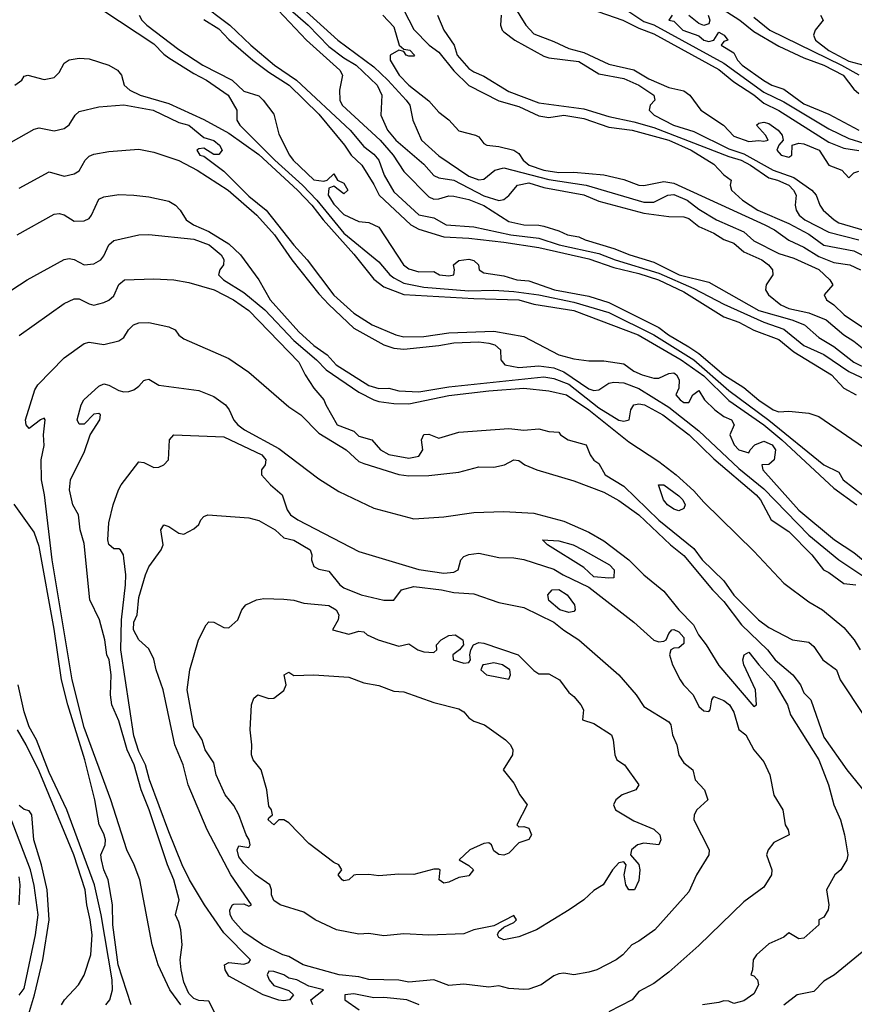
# Model space of a CAD drawing. Header units: metres. Extents: x -46681 to -43747, y -240911 to -237677.
# Tile 549 of 656: x -46317 to -46234, y -238693 to -238594. Entities that reach past the tile are written whole.
import ezdxf

# ---------------------------------------------------------------- set-up
doc = ezdxf.new("R2010")
doc.units = ezdxf.units.M
doc.layers.add('CONTOUR_INDEX', color=1, linetype='Continuous')
doc.layers.add('CONTOUR_INTER', color=3, linetype='Continuous')

msp = doc.modelspace()

# ---------------------------------------------------------------- linework, layer by layer
at = {"layer": 'CONTOUR_INDEX'}
for points, elevation in [([(-46291.186, -238593.52), (-46288.345, -238596.52), (-46285.003, -238599.52), (-46284.739, -238600.02), (-46285.053, -238601.52), (-46284.996, -238602.52), (-46284.776, -238603.02), (-46280.972, -238606.52), (-46279.683, -238608.02), (-46278.595, -238609.666), (-46276.095, -238612.201), (-46275.595, -238612.448), (-46275.095, -238612.418), (-46274.095, -238612.105), (-46273.595, -238612.13), (-46272.095, -238612.471), (-46270.595, -238613.061), (-46268.095, -238614.664), (-46266.595, -238615.007), (-46265.095, -238615.028), (-46264.595, -238615.147), (-46263.095, -238615.596), (-46262.227, -238616.02), (-46261.095, -238616.216), (-46260.462, -238616.52), (-46257.595, -238617.373), (-46255.992, -238618.02), (-46253.595, -238618.752), (-46251.062, -238620.02), (-46248.095, -238620.741), (-46243.095, -238623.578), (-46239.781, -238624.52), (-46238.524, -238625.02), (-46237.095, -238626.281), (-46235.595, -238627.164), (-46233.595, -238628.729), (-46232.095, -238629.48)], 100), ([(-46275.227, -238594.02), (-46274.614, -238595.52), (-46273.562, -238597.02), (-46273.279, -238598.02), (-46272.095, -238599.36), (-46271.595, -238599.709), (-46270.595, -238600.132), (-46268.095, -238601.674), (-46265.095, -238602.799), (-46260.595, -238603.404), (-46258.095, -238604.177), (-46255.595, -238604.691), (-46253.595, -238605.263), (-46246.095, -238608.164), (-46244.872, -238608.52), (-46243.933, -238609.02), (-46242.095, -238610.301), (-46241.231, -238610.52), (-46240.095, -238611.027), (-46239.632, -238611.52), (-46239.37, -238612.02), (-46239.479, -238613.02), (-46239.373, -238613.52), (-46239.075, -238614.02), (-46238.485, -238614.52), (-46236.095, -238615.747), (-46233.095, -238616.504)], 95), ([(-46251.777, -238594.02), (-46252.089, -238594.52), (-46251.595, -238594.632), (-46250.696, -238595.52), (-46249.095, -238596.094), (-46248.595, -238596.548), (-46248.095, -238596.662), (-46247.595, -238596.542), (-46247.095, -238595.75), (-46246.549, -238596.02), (-46246.205, -238596.52), (-46246.595, -238596.661), (-46246.88, -238597.02), (-46245.595, -238597.807), (-46245.229, -238598.52), (-46244.767, -238599.02), (-46242.595, -238600.564), (-46241.789, -238601.02), (-46240.595, -238601.418), (-46238.595, -238602.886), (-46236.095, -238603.949), (-46233.095, -238605.549)], 90), ([(-46248.162, -238594.02), (-46248.011, -238594.52), (-46248.095, -238594.909), (-46248.595, -238595.054), (-46249.095, -238594.878), (-46250.095, -238594.068)], 90), ([(-46317.509, -238601.02), (-46316.801, -238600.52), (-46316.595, -238600.142), (-46316.22, -238600.02), (-46314.595, -238600.47), (-46313.595, -238600.282), (-46313.095, -238599.779), (-46312.595, -238598.85), (-46312.095, -238598.485), (-46311.095, -238598.334), (-46310.095, -238598.405), (-46308.111, -238599.02), (-46307.232, -238599.52), (-46306.856, -238600.02), (-46306.572, -238601.02), (-46306.014, -238601.52), (-46304.977, -238602.02), (-46302.095, -238602.874), (-46298.595, -238604.476), (-46296.095, -238605.848), (-46293.095, -238607.965), (-46289.235, -238611.52), (-46287.796, -238613.02), (-46286.689, -238614.52), (-46283.595, -238617.932), (-46281.595, -238620.446), (-46280.595, -238621.191), (-46278.595, -238621.96), (-46271.595, -238622.384), (-46267.095, -238622.499), (-46265.595, -238622.932), (-46261.595, -238623.578), (-46255.177, -238626.02), (-46250.874, -238628.52), (-46248.595, -238630.119), (-46246.095, -238632.576), (-46242.595, -238635.008), (-46240.808, -238636.52), (-46235.595, -238641.346), (-46233.306, -238643.02)], 105), ([(-46317.095, -238626.082), (-46312.595, -238622.864), (-46311.595, -238622.414), (-46311.095, -238622.403), (-46310.095, -238622.907), (-46309.595, -238623.027), (-46308.595, -238622.783), (-46308.095, -238622.554), (-46307.595, -238622.101), (-46307.095, -238620.969), (-46306.542, -238620.52), (-46303.595, -238620.417), (-46301.595, -238620.516), (-46300.095, -238620.784), (-46297.571, -238621.52), (-46295.626, -238622.52), (-46294.095, -238623.561), (-46289.095, -238628.749), (-46288.461, -238630.02), (-46287.595, -238631.336), (-46286.595, -238632.51), (-46286.423, -238633.02), (-46285.26, -238635.02), (-46283.595, -238635.625), (-46283.095, -238636.155), (-46281.808, -238636.52), (-46280.949, -238637.52), (-46280.095, -238637.972), (-46278.095, -238638.325), (-46277.095, -238638.143), (-46276.701, -238637.52), (-46276.829, -238636.52), (-46276.595, -238635.978), (-46276.095, -238635.947), (-46275.095, -238636.343), (-46273.095, -238635.739), (-46268.095, -238635.385), (-46266.595, -238635.548), (-46265.095, -238635.401), (-46264.095, -238635.666), (-46263.095, -238635.734), (-46262.933, -238636.02), (-46262.165, -238636.52), (-46260.368, -238637.02), (-46259.976, -238638.02), (-46259.595, -238638.527), (-46259.095, -238638.872), (-46258.467, -238640.02), (-46256.595, -238641.155), (-46253.095, -238644.549), (-46249.595, -238647.384), (-46248.75, -238648.52), (-46246.595, -238650.602), (-46245.595, -238652.031), (-46243.142, -238654.52), (-46242.095, -238655.29), (-46239.714, -238656.52), (-46238.095, -238656.743), (-46237.595, -238657.178), (-46236.683, -238658.52), (-46235.338, -238659.52), (-46234.952, -238660.52), (-46232.595, -238664.083)], 110), ([(-46253.149, -238641.02), (-46252.595, -238641.009), (-46251.095, -238642.106), (-46250.696, -238642.52), (-46250.476, -238643.02), (-46250.595, -238643.364), (-46251.095, -238643.609), (-46251.595, -238643.455), (-46252.23, -238643.02), (-46252.639, -238642.52), (-46253.149, -238641.02)], 110), ([(-46305.874, -238693.02), (-46307.181, -238689.02), (-46307.705, -238685.02), (-46307.736, -238683.02), (-46308.172, -238680.52), (-46308.613, -238679.52), (-46308.861, -238678.52), (-46308.899, -238678.02), (-46308.478, -238677.02), (-46308.453, -238676.52), (-46308.595, -238675.921), (-46309.087, -238675.02), (-46309.514, -238672.52), (-46310.507, -238668.52), (-46312.228, -238663.02), (-46312.845, -238660.52), (-46313.595, -238655.456), (-46315.095, -238647.177), (-46315.595, -238645.737), (-46317.595, -238642.944)], 110), ([(-46293.339, -238652.52), (-46292.595, -238652.37), (-46290.595, -238652.427), (-46289.595, -238652.553), (-46288.595, -238652.857), (-46286.095, -238653.083), (-46285.362, -238653.52), (-46285.122, -238654.02), (-46285.159, -238654.52), (-46285.744, -238655.52), (-46284.095, -238655.956), (-46283.095, -238655.634), (-46282.595, -238655.701), (-46282.257, -238656.02), (-46281.166, -238656.52), (-46279.095, -238657.133), (-46278.095, -238656.925), (-46277.205, -238657.52), (-46276.595, -238657.709), (-46275.595, -238657.777), (-46275.32, -238657.52), (-46275.329, -238657.02), (-46274.861, -238656.52), (-46274.095, -238656.078), (-46273.478, -238656.02), (-46272.696, -238656.52), (-46272.645, -238657.02), (-46273.03, -238657.52), (-46273.711, -238658.02), (-46273.665, -238658.52), (-46272.595, -238658.848), (-46272.095, -238658.788), (-46271.927, -238658.52), (-46272.004, -238658.02), (-46271.9, -238657.52), (-46271.643, -238657.02), (-46271.095, -238656.789), (-46270.595, -238656.86), (-46267.157, -238658.02), (-46265.595, -238659.575), (-46265.095, -238659.92), (-46264.095, -238659.919), (-46263.04, -238660.52), (-46262.095, -238661.78), (-46261.595, -238662.166), (-46260.906, -238663.02), (-46260.622, -238663.52), (-46260.747, -238664.52), (-46259.595, -238664.871), (-46257.847, -238666.02), (-46257.651, -238666.52), (-46257.506, -238668.02), (-46257.284, -238668.52), (-46256.545, -238669.02), (-46255.097, -238671.02), (-46255.397, -238671.52), (-46256.767, -238672.02), (-46257.408, -238672.52), (-46257.637, -238673.02), (-46257.425, -238673.52), (-46255.595, -238674.603), (-46253.595, -238675.44), (-46252.996, -238676.02), (-46252.897, -238676.52), (-46253.095, -238677.007), (-46254.595, -238676.852), (-46255.242, -238677.02), (-46255.828, -238677.52), (-46255.923, -238678.02), (-46255.095, -238678.995), (-46254.989, -238679.52), (-46255.095, -238680.579), (-46255.535, -238681.52), (-46256.095, -238681.513), (-46256.384, -238681.02), (-46256.557, -238680.02), (-46256.363, -238679.02), (-46256.595, -238678.698), (-46257.095, -238678.806), (-46257.74, -238679.52), (-46258.659, -238681.02), (-46259.595, -238681.567), (-46260.595, -238682.516), (-46262.075, -238683.52), (-46265.338, -238685.52), (-46267.095, -238686.209), (-46268.595, -238686.525), (-46269.095, -238686.271), (-46269.23, -238686.02), (-46269.095, -238685.667), (-46268.595, -238685.264), (-46267.595, -238684.79), (-46267.347, -238684.52), (-46267.595, -238684.095), (-46269.595, -238685.103), (-46271.595, -238685.531), (-46272.595, -238685.918), (-46276.095, -238686.049), (-46278.595, -238685.921), (-46280.595, -238686.12), (-46282.095, -238685.873), (-46283.095, -238685.959), (-46285.326, -238685.52), (-46287.477, -238684.52), (-46288.595, -238683.733), (-46290.971, -238683.02), (-46291.595, -238682.576), (-46291.829, -238682.02), (-46291.833, -238681.52), (-46292.007, -238681.02), (-46293.435, -238680.02), (-46294.595, -238678.882), (-46295.095, -238678.206), (-46295.287, -238677.52), (-46295.095, -238677.105), (-46294.095, -238677.287), (-46293.981, -238677.02), (-46294.075, -238676.52), (-46294.389, -238676.02), (-46295.124, -238674.02), (-46295.595, -238673.094), (-46296.476, -238672.02), (-46297.379, -238670.02), (-46297.595, -238668.826), (-46298.486, -238667.52), (-46298.789, -238666.52), (-46299.595, -238665.183), (-46300.28, -238661.52), (-46300.014, -238659.52), (-46299.132, -238656.52), (-46298.375, -238655.02), (-46298.095, -238654.701), (-46297.595, -238654.74), (-46296.595, -238655.261), (-46296.095, -238655.314), (-46295.205, -238654.52), (-46294.806, -238653.52), (-46294.415, -238653.02), (-46293.339, -238652.52)], 115), ([(-46270.595, -238659.001), (-46270.701, -238659.02), (-46270.897, -238659.52), (-46270.331, -238660.02), (-46268.095, -238660.439), (-46267.921, -238660.02), (-46268.015, -238659.52), (-46268.74, -238659.02), (-46269.595, -238658.81), (-46270.595, -238659.001)], 115), ([(-46317.067, -238683.02), (-46316.983, -238681.02), (-46317.095, -238680.21)], 105)]:
    msp.add_lwpolyline(points, dxfattribs=dict(at, elevation=elevation))
at = {"layer": 'CONTOUR_INTER'}
for points, elevation in [([(-46270.595, -238588.222), (-46266.416, -238595.02), (-46265.595, -238595.905), (-46263.595, -238596.655), (-46262.095, -238597.383), (-46260.595, -238597.754), (-46258.095, -238598.922), (-46255.595, -238599.493), (-46254.095, -238600.391), (-46252.095, -238601.265), (-46250.595, -238601.603), (-46249.99, -238602.02), (-46248.908, -238603.52), (-46246.643, -238605.02), (-46245.595, -238606.139), (-46244.095, -238606.659), (-46243.095, -238606.566), (-46242.595, -238606.643), (-46242.156, -238606.52), (-46242.437, -238606.02), (-46243.344, -238605.02), (-46243.095, -238604.83), (-46242.595, -238604.73), (-46242.095, -238604.852), (-46241.167, -238605.52), (-46240.759, -238606.02), (-46240.657, -238606.52), (-46241.095, -238607.045), (-46241.289, -238607.52), (-46240.867, -238608.02), (-46240.095, -238608.233), (-46239.805, -238608.02), (-46239.769, -238607.02), (-46239.095, -238606.834), (-46238.595, -238606.905), (-46237.047, -238607.52), (-46236.104, -238609.02), (-46234.785, -238609.52), (-46234.095, -238610.297), (-46233.595, -238609.81), (-46233.095, -238609.651)], 93), ([(-46293.321, -238590.52), (-46288.181, -238595.02), (-46286.095, -238597.175), (-46284.595, -238598.317), (-46283.381, -238599.02), (-46281.258, -238601.02), (-46280.817, -238602.02), (-46280.914, -238604.02), (-46280.242, -238605.52), (-46279.418, -238606.52), (-46276.595, -238608.926), (-46275.595, -238610.061), (-46275.095, -238610.312), (-46273.595, -238610.546), (-46270.595, -238612.096), (-46269.095, -238612.559), (-46268.595, -238612.477), (-46268.095, -238612.06), (-46267.247, -238611.02), (-46266.095, -238610.818), (-46264.595, -238611.281), (-46260.595, -238612.001), (-46259.095, -238612.651), (-46254.595, -238613.831), (-46252.095, -238614.168), (-46250.595, -238614.195), (-46250.095, -238614.365), (-46249.095, -238615.173), (-46247.595, -238615.843), (-46246.595, -238616.464), (-46245.595, -238616.823), (-46244.595, -238617.707), (-46242.801, -238618.52), (-46242.115, -238619.02), (-46241.717, -238619.52), (-46241.7, -238620.02), (-46242.348, -238621.02), (-46242.438, -238621.52), (-46242.131, -238622.02), (-46240.901, -238623.02), (-46240.095, -238623.386), (-46238.095, -238623.804), (-46236.375, -238624.52), (-46234.595, -238626.02), (-46233.595, -238626.646), (-46231.595, -238628.252)], 99), ([(-46250.095, -238591.242), (-46244.985, -238594.52), (-46243.595, -238595.679), (-46241.095, -238597.14), (-46238.595, -238598.298), (-46236.584, -238599.02), (-46234.674, -238600.02), (-46233.595, -238601.442), (-46233.095, -238601.884)], 89), ([(-46290.095, -238592.059), (-46285.209, -238596.52), (-46281.595, -238599.212), (-46280.197, -238600.52), (-46278.367, -238602.52), (-46278.007, -238603.02), (-46277.703, -238604.52), (-46276.853, -238606.52), (-46275.095, -238608.109), (-46272.095, -238610.129), (-46271.095, -238610.499), (-46270.595, -238610.445), (-46269.512, -238609.52), (-46268.595, -238609.299), (-46264.095, -238610.469), (-46260.364, -238611.02), (-46254.595, -238612.746), (-46253.595, -238612.732), (-46252.188, -238612.02), (-46251.595, -238611.985), (-46250.253, -238612.52), (-46249.095, -238613.44), (-46247.337, -238614.52), (-46244.595, -238615.714), (-46243.595, -238616.595), (-46241.095, -238617.877), (-46239.595, -238618.331), (-46237.095, -238619.461), (-46235.988, -238620.52), (-46235.68, -238621.02), (-46236.547, -238622.02), (-46236.315, -238622.52), (-46235.595, -238623.009), (-46234.561, -238624.02), (-46229.595, -238627.347)], 98), ([(-46308.7, -238593.52), (-46303.595, -238596.904), (-46302.595, -238597.944), (-46302.095, -238598.292), (-46299.595, -238599.883), (-46298.35, -238600.52), (-46296.184, -238602.02), (-46295.303, -238603.52), (-46295.305, -238604.52), (-46295.008, -238605.02), (-46291.517, -238608.52), (-46288.734, -238611.02), (-46287.319, -238612.52), (-46284.595, -238615.839), (-46281.095, -238618.698), (-46279.995, -238620.02), (-46279.595, -238620.303), (-46278.595, -238620.836), (-46276.595, -238621.24), (-46272.095, -238621.608), (-46269.595, -238621.535), (-46267.595, -238621.682), (-46265.095, -238622.02), (-46261.595, -238622.741), (-46258.095, -238623.779), (-46253.599, -238626.02), (-46249.595, -238628.505), (-46246.095, -238631.574), (-46242.095, -238634.529), (-46236.595, -238639.016), (-46235.095, -238639.73), (-46234.658, -238640.52), (-46232.595, -238642.113)], 104), ([(-46299.095, -238592.715), (-46296.007, -238595.02), (-46293.915, -238597.02), (-46291.536, -238599.02), (-46289.346, -238600.52), (-46283.989, -238605.52), (-46282.595, -238607.162), (-46281.595, -238607.942), (-46281.114, -238608.52), (-46280.578, -238610.02), (-46279.595, -238611.706), (-46277.095, -238614.008), (-46275.595, -238614.315), (-46274.387, -238615.02), (-46271.595, -238615.187), (-46267.908, -238616.02), (-46265.095, -238616.342), (-46263.073, -238617.02), (-46259.095, -238617.877), (-46257.453, -238618.52), (-46253.095, -238619.853), (-46249.595, -238621.375), (-46246.595, -238622.941), (-46242.595, -238624.749), (-46240.595, -238625.444), (-46238.595, -238627.085), (-46236.595, -238627.958), (-46234.095, -238629.663), (-46232.337, -238630.52)], 101), ([(-46278.602, -238593.52), (-46277.595, -238595.477), (-46276.072, -238597.02), (-46275.095, -238597.747), (-46273.595, -238599.588), (-46272.095, -238601.083), (-46269.095, -238602.589), (-46267.095, -238603.164), (-46265.095, -238604.092), (-46264.095, -238604.254), (-46262.595, -238604.045), (-46260.595, -238604.371), (-46258.095, -238605.239), (-46255.759, -238605.52), (-46252.085, -238606.52), (-46249.878, -238607.52), (-46247.595, -238608.923), (-46246.595, -238610.011), (-46245.861, -238610.52), (-46245.979, -238611.02), (-46245.848, -238611.52), (-46244.729, -238612.52), (-46243.201, -238613.52), (-46240.095, -238614.885), (-46238.095, -238615.942), (-46236.595, -238617.041), (-46233.595, -238617.618), (-46229.794, -238619.52)], 96), ([(-46261.595, -238592.842), (-46256.711, -238594.52), (-46255.095, -238595.348), (-46253.595, -238595.898), (-46247.095, -238599.481), (-46245.595, -238600.708), (-46243.595, -238601.989), (-46242.595, -238602.822), (-46241.095, -238603.552), (-46236.095, -238606.721), (-46234.595, -238607.334), (-46233.095, -238607.562)], 92), ([(-46305.067, -238594.02), (-46304.794, -238594.52), (-46304.309, -238595.02), (-46301.095, -238597.482), (-46298.7, -238599.02), (-46295.763, -238600.52), (-46294.595, -238601.62), (-46293.095, -238602.118), (-46292.681, -238602.52), (-46291.595, -238603.919), (-46291.095, -238605.932), (-46290.029, -238608.02), (-46289.659, -238608.52), (-46287.595, -238610.49), (-46286.595, -238610.637), (-46286.273, -238610.52), (-46285.595, -238609.901), (-46285.256, -238610.52), (-46284.595, -238610.832), (-46284.213, -238611.52), (-46284.595, -238611.901), (-46285.595, -238611.142), (-46286.095, -238611.32), (-46286.162, -238612.02), (-46285.595, -238612.928), (-46284.595, -238613.963), (-46283.095, -238614.659), (-46282.095, -238614.786), (-46281.095, -238615.227), (-46278.64, -238619.02), (-46278.095, -238619.42), (-46277.095, -238619.701), (-46275.595, -238619.681), (-46275.037, -238620.02), (-46274.095, -238620.104), (-46273.613, -238620.02), (-46273.523, -238619.52), (-46273.624, -238619.02), (-46273.095, -238618.562), (-46272.095, -238618.451), (-46271.595, -238618.58), (-46271.152, -238619.02), (-46271.08, -238619.52), (-46270.595, -238619.82), (-46268.595, -238620.09), (-46267.303, -238620.52), (-46266.095, -238620.601), (-46263.52, -238621.52), (-46260.095, -238622.144), (-46258.095, -238622.758), (-46253.095, -238625.257), (-46252.139, -238626.02), (-46250.095, -238627.201), (-46249.095, -238627.861), (-46246.595, -238629.992), (-46244.595, -238631.268), (-46243.095, -238632.543), (-46241.65, -238633.52), (-46241.095, -238633.694), (-46240.095, -238633.628), (-46238.095, -238633.85), (-46237.095, -238634.159), (-46232.095, -238637.617)], 103), ([(-46298.595, -238594.455), (-46297.095, -238595.41), (-46296.095, -238596.453), (-46293.703, -238598.52), (-46292.095, -238599.736), (-46290.077, -238601.02), (-46287.095, -238603.949), (-46284.532, -238607.02), (-46283.864, -238608.02), (-46282.822, -238609.02), (-46281.595, -238610.953), (-46281.067, -238612.02), (-46277.909, -238615.02), (-46277.095, -238615.427), (-46274.595, -238616.217), (-46272.095, -238616.352), (-46268.595, -238616.737), (-46265.095, -238617.273), (-46260.095, -238618.389), (-46257.595, -238619.27), (-46255.095, -238619.881), (-46253.13, -238620.52), (-46250.595, -238621.691), (-46246.595, -238624.209), (-46245.095, -238624.741), (-46243.595, -238625.531), (-46241.095, -238626.481), (-46239.595, -238627.722), (-46235.826, -238630.02), (-46234.595, -238631.345), (-46233.364, -238632.02)], 102), ([(-46280.707, -238594.02), (-46279.595, -238595.185), (-46279.069, -238597.02), (-46278.595, -238597.44), (-46277.992, -238597.52), (-46277.528, -238598.02), (-46277.595, -238598.119), (-46278.095, -238598.133), (-46278.362, -238598.02), (-46278.595, -238597.659), (-46279.095, -238597.526), (-46279.962, -238598.02), (-46279.969, -238598.52), (-46279.059, -238600.02), (-46278.095, -238601.046), (-46276.095, -238602.608), (-46275.095, -238603.748), (-46274.095, -238604.49), (-46273.095, -238605.617), (-46271.425, -238606.02), (-46271.095, -238606.209), (-46270.595, -238606.857), (-46270.288, -238607.02), (-46269.095, -238607.153), (-46267.595, -238607.522), (-46267.095, -238607.883), (-46266.662, -238608.52), (-46266.077, -238609.02), (-46264.595, -238609.544), (-46263.095, -238609.771), (-46261.595, -238609.741), (-46258.595, -238610.012), (-46256.595, -238610.474), (-46255.095, -238611.029), (-46254.595, -238611.075), (-46252.595, -238610.684), (-46251.595, -238610.843), (-46242.492, -238615.02), (-46241.53, -238615.52), (-46240.095, -238616.53), (-46238.595, -238617.246), (-46237.095, -238618.171), (-46235.595, -238618.762), (-46233.999, -238619.02), (-46232.917, -238619.52)], 97), ([(-46268.864, -238594.02), (-46268.941, -238595.02), (-46268.777, -238595.52), (-46268.595, -238595.69), (-46267.515, -238596.52), (-46264.595, -238598.127), (-46264.095, -238598.313), (-46261.095, -238598.676), (-46259.095, -238599.888), (-46256.595, -238600.367), (-46255.114, -238601.02), (-46253.61, -238602.02), (-46253.507, -238602.52), (-46253.955, -238603.02), (-46254.069, -238603.52), (-46253.562, -238604.02), (-46251.617, -238605.02), (-46249.595, -238605.682), (-46246.095, -238607.393), (-46244.595, -238607.887), (-46241.665, -238609.52), (-46239.595, -238610.268), (-46237.808, -238611.52), (-46237.379, -238612.02), (-46237.003, -238613.02), (-46236.651, -238613.52), (-46235.553, -238614.52), (-46235.095, -238614.787), (-46230.095, -238616.264)], 94), ([(-46256.095, -238593.678), (-46254.595, -238594.672), (-46253.595, -238594.995), (-46246.595, -238598.845), (-46242.595, -238601.735), (-46240.595, -238602.702), (-46236.095, -238605.41), (-46234.095, -238606.373), (-46232.595, -238606.833)], 91), ([(-46243.595, -238594.223), (-46241.982, -238595.52), (-46234.82, -238599.02), (-46233.095, -238599.99)], 88), ([(-46236.927, -238594.02), (-46236.673, -238594.52), (-46237.468, -238595.52), (-46237.643, -238596.02), (-46237.443, -238596.52), (-46236.095, -238597.56), (-46234.095, -238598.622), (-46232.595, -238599.046)], 87), ([(-46320.206, -238608.02), (-46315.595, -238605.441), (-46315.095, -238605.305), (-46313.595, -238605.592), (-46312.595, -238605.362), (-46312.095, -238604.995), (-46311.48, -238604.02), (-46311.095, -238603.676), (-46309.095, -238603.217), (-46306.595, -238602.991), (-46303.667, -238603.52), (-46301.095, -238604.768), (-46300.126, -238605.02), (-46298.595, -238606.278), (-46297.595, -238606.571), (-46297.032, -238607.02), (-46296.785, -238607.52), (-46297.095, -238607.983), (-46297.595, -238607.958), (-46298.595, -238607.351), (-46299.095, -238607.404), (-46299.305, -238607.52), (-46299.026, -238608.02), (-46298.595, -238608.152), (-46296.595, -238609.637), (-46294.095, -238612.121), (-46292.361, -238613.52), (-46289.595, -238617.047), (-46288.269, -238618.52), (-46285.595, -238622.044), (-46283.595, -238623.847), (-46281.773, -238625.02), (-46279.409, -238626.02), (-46278.595, -238626.196), (-46276.595, -238626.187), (-46274.095, -238625.791), (-46269.595, -238625.654), (-46266.595, -238626.161), (-46263.095, -238627.99), (-46261.595, -238628.415), (-46260.095, -238628.598), (-46258.595, -238628.611), (-46256.595, -238628.89), (-46255.595, -238629.645), (-46254.764, -238630.02), (-46253.595, -238630.329), (-46253.095, -238630.354), (-46252.095, -238629.863), (-46251.595, -238629.802), (-46251.326, -238630.02), (-46251.064, -238630.52), (-46251.095, -238631.338), (-46251.388, -238632.02), (-46250.978, -238632.52), (-46250.595, -238632.761), (-46250.095, -238632.765), (-46249.711, -238632.02), (-46249.095, -238631.589), (-46248.534, -238632.52), (-46247.496, -238633.52), (-46246.595, -238634.173), (-46245.839, -238634.52), (-46245.551, -238635.02), (-46245.996, -238636.02), (-46245.551, -238637.02), (-46245.095, -238637.496), (-46244.095, -238637.814), (-46243.981, -238637.52), (-46243.496, -238637.02), (-46242.595, -238636.656), (-46241.765, -238637.02), (-46241.429, -238637.52), (-46241.56, -238638.52), (-46242.095, -238638.964), (-46242.785, -238639.02), (-46242.684, -238639.52), (-46239.095, -238643.538), (-46235.545, -238646.52), (-46233.595, -238647.783), (-46232.105, -238649.02)], 106), ([(-46317.095, -238611.325), (-46314.095, -238609.686), (-46312.595, -238610.145), (-46311.595, -238609.917), (-46311.095, -238609.604), (-46310.492, -238608.52), (-46310.095, -238608.134), (-46309.595, -238607.936), (-46308.095, -238607.669), (-46305.095, -238607.441), (-46303.595, -238607.735), (-46301.095, -238608.58), (-46299.272, -238609.52), (-46296.188, -238611.52), (-46293.302, -238614.02), (-46291.534, -238616.02), (-46289.803, -238618.52), (-46287.095, -238621.909), (-46286.095, -238622.985), (-46283.595, -238625.355), (-46280.595, -238627.005), (-46279.595, -238627.355), (-46278.595, -238627.423), (-46275.095, -238627.088), (-46273.595, -238626.818), (-46271.095, -238626.7), (-46270.095, -238626.836), (-46269.503, -238627.02), (-46268.943, -238627.52), (-46268.895, -238628.52), (-46268.513, -238629.02), (-46267.095, -238629.269), (-46265.095, -238629.108), (-46263.595, -238629.293), (-46262.595, -238629.7), (-46260.095, -238631.39), (-46259.595, -238631.577), (-46259.095, -238631.505), (-46258.095, -238630.846), (-46257.595, -238630.725), (-46256.595, -238630.805), (-46255.095, -238631.375), (-46252.095, -238633.242), (-46249.095, -238635.614), (-46245.095, -238639.358), (-46242.595, -238641.396), (-46238.095, -238646.03), (-46235.095, -238648.507), (-46232.095, -238650.498)], 107), ([(-46317.294, -238616.02), (-46313.595, -238613.94), (-46313.095, -238613.863), (-46312.595, -238614.01), (-46311.595, -238614.637), (-46310.595, -238614.611), (-46310.095, -238614.38), (-46309.84, -238614.02), (-46309.095, -238612.445), (-46308.595, -238612.2), (-46307.095, -238611.981), (-46305.595, -238612.021), (-46304.095, -238612.204), (-46302.095, -238612.651), (-46301.454, -238613.02), (-46300.987, -238613.52), (-46300.364, -238614.52), (-46299.634, -238615.02), (-46298.095, -238615.655), (-46296.095, -238616.901), (-46294.944, -238618.02), (-46293.092, -238620.52), (-46291.984, -238622.52), (-46289.095, -238625.702), (-46287.595, -238627.065), (-46286.281, -238628.02), (-46285.372, -238629.02), (-46282.095, -238631.085), (-46281.095, -238631.364), (-46280.095, -238631.338), (-46279.095, -238631.601), (-46277.095, -238631.69), (-46274.095, -238631.204), (-46264.595, -238630.222), (-46263.595, -238630.363), (-46262.095, -238630.927), (-46259.095, -238633.304), (-46257.095, -238634.529), (-46256.595, -238634.626), (-46256.058, -238634.52), (-46255.89, -238633.52), (-46255.589, -238633.02), (-46255.095, -238632.911), (-46254.54, -238633.02), (-46252.688, -238634.02), (-46250.058, -238636.02), (-46247.595, -238638.397), (-46243.355, -238642.02), (-46242.922, -238642.52), (-46241.876, -238644.52), (-46240.095, -238645.669), (-46237.788, -238648.02), (-46236.642, -238649.52), (-46236.095, -238649.779), (-46234.595, -238650.863), (-46233.408, -238651.02)], 108), ([(-46318.574, -238622.02), (-46316.276, -238620.52), (-46312.595, -238618.477), (-46312.095, -238618.366), (-46311.595, -238618.469), (-46310.595, -238619.01), (-46309.595, -238618.888), (-46308.908, -238618.52), (-46308.595, -238618.108), (-46308.115, -238617.02), (-46307.595, -238616.585), (-46305.095, -238615.99), (-46304.095, -238615.98), (-46299.595, -238616.45), (-46298.086, -238617.02), (-46296.863, -238618.02), (-46296.595, -238618.485), (-46296.65, -238619.02), (-46297.002, -238619.52), (-46297.131, -238620.02), (-46296.643, -238620.52), (-46294.595, -238621.784), (-46292.492, -238623.52), (-46289.595, -238626.587), (-46287.324, -238628.52), (-46286.385, -238629.52), (-46283.095, -238631.74), (-46281.595, -238632.494), (-46281.095, -238632.677), (-46279.595, -238632.88), (-46278.095, -238632.907), (-46274.095, -238632.071), (-46270.095, -238631.593), (-46266.595, -238631.327), (-46264.095, -238631.594), (-46262.35, -238632.02), (-46260.099, -238633.52), (-46256.095, -238636.692), (-46253.095, -238638.678), (-46251.366, -238640.02), (-46249.595, -238641.608), (-46248.595, -238642.739), (-46243.595, -238647.654), (-46240.595, -238650.852), (-46238.095, -238652.695), (-46236.735, -238653.52), (-46234.595, -238655.275), (-46233.569, -238656.52), (-46232.951, -238657.52)], 109), ([(-46300.915, -238693.02), (-46302.003, -238691.52), (-46303.164, -238689.02), (-46303.783, -238687.02), (-46305.008, -238680.52), (-46305.57, -238679.02), (-46306.307, -238677.52), (-46307.913, -238672.52), (-46310.595, -238665.288), (-46311.789, -238660.52), (-46313.764, -238648.52), (-46314.552, -238642.02), (-46314.858, -238640.52), (-46314.872, -238638.52), (-46314.595, -238637.069), (-46314.632, -238636.02), (-46314.475, -238634.52), (-46314.595, -238634.333), (-46314.957, -238634.52), (-46316.095, -238635.378), (-46316.378, -238635.02), (-46316.459, -238634.52), (-46315.508, -238631.52), (-46315.203, -238631.02), (-46312.595, -238628.309), (-46310.595, -238626.865), (-46310.095, -238626.728), (-46308.595, -238626.967), (-46307.095, -238626.621), (-46306.595, -238626.287), (-46306.132, -238625.52), (-46305.658, -238625.02)], 111), ([(-46305.658, -238625.02), (-46305.095, -238624.818), (-46304.095, -238624.773), (-46302.095, -238625.218), (-46301.46, -238625.52), (-46301.095, -238626.034), (-46300.595, -238626.395), (-46296.095, -238628.374), (-46294.095, -238629.747), (-46290.095, -238633.217), (-46288.913, -238634.02), (-46287.095, -238635.844), (-46284.374, -238637.52), (-46283.095, -238638.666), (-46282.595, -238638.876), (-46279.095, -238639.975), (-46278.095, -238640.104), (-46276.095, -238640.089), (-46273.095, -238639.738), (-46271.095, -238639.209), (-46269.595, -238639.237), (-46268.546, -238639.02), (-46267.595, -238638.52), (-46267.095, -238638.586), (-46266.495, -238639.02), (-46265.306, -238639.52), (-46261.595, -238640.603), (-46258.595, -238641.748), (-46257.095, -238642.578), (-46255.095, -238643.995), (-46251.931, -238647.02), (-46250.595, -238648.08), (-46247.739, -238651.52), (-46246.595, -238652.667), (-46244.82, -238655.02), (-46242.219, -238657.52), (-46241.464, -238658.52), (-46239.694, -238660.02), (-46238.946, -238661.02), (-46238.595, -238661.807), (-46237.903, -238662.52), (-46236.595, -238666.236), (-46234.288, -238669.52), (-46231.846, -238672.52)], 111), ([(-46297.412, -238694.02), (-46298.095, -238692.636), (-46299.095, -238692.589), (-46299.595, -238692.397), (-46300.095, -238691.897), (-46300.284, -238691.52), (-46300.595, -238690.75), (-46300.875, -238689.52), (-46300.987, -238688.52), (-46300.786, -238687.02), (-46300.922, -238685.52), (-46301.095, -238684.753), (-46301.432, -238684.02), (-46301.084, -238682.52), (-46301.618, -238680.52), (-46302.254, -238679.02), (-46304.078, -238673.52), (-46304.871, -238671.52), (-46305.57, -238669.02), (-46306.265, -238667.52), (-46307.095, -238664.614), (-46307.822, -238663.02), (-46307.946, -238662.02), (-46307.885, -238660.02), (-46308.082, -238658.52), (-46308.317, -238658.02), (-46308.521, -238656.52), (-46309.032, -238654.52), (-46309.996, -238652.52), (-46310.595, -238646.876), (-46310.978, -238645.52), (-46311.139, -238644.02), (-46311.697, -238643.02), (-46312.043, -238641.52), (-46311.94, -238640.52), (-46311.726, -238640.02), (-46310.595, -238637.76), (-46309.965, -238636.02), (-46308.999, -238634.52), (-46308.96, -238634.02), (-46309.095, -238633.857), (-46309.595, -238633.95), (-46310.595, -238634.947), (-46311.095, -238634.944), (-46311.282, -238634.52), (-46310.862, -238633.02), (-46310.605, -238632.52), (-46309.095, -238631.129), (-46308.595, -238630.919), (-46308.095, -238631.045), (-46307.095, -238631.582), (-46306.595, -238631.718), (-46306.095, -238631.674), (-46305.595, -238631.493), (-46305.095, -238631.137), (-46304.595, -238630.561), (-46304.412, -238630.52)], 112), ([(-46304.412, -238630.52), (-46304.095, -238630.448), (-46303.095, -238631.043), (-46299.095, -238631.576), (-46297.595, -238632.173), (-46296.456, -238633.02), (-46296.078, -238633.52), (-46295.595, -238634.528), (-46295.214, -238635.02), (-46294.558, -238635.52), (-46291.095, -238637.369), (-46287.095, -238640.416), (-46285.095, -238641.664), (-46281.595, -238643.342), (-46277.595, -238644.418), (-46274.595, -238644.209), (-46271.595, -238643.761), (-46268.595, -238643.659), (-46265.595, -238643.835), (-46262.595, -238644.625), (-46260.095, -238645.732), (-46258.595, -238646.622), (-46256.095, -238648.517), (-46254.595, -238649.994), (-46252.595, -238651.633), (-46251.095, -238653.52), (-46249.641, -238655.02), (-46249.147, -238656.02), (-46248.369, -238657.02), (-46247.095, -238659.091), (-46243.595, -238663.185), (-46243.325, -238663.02), (-46243.42, -238661.52), (-46244.597, -238659.02), (-46244.69, -238658.52), (-46244.575, -238658.02), (-46244.095, -238657.735), (-46243.104, -238659.02), (-46241.595, -238660.663), (-46240.214, -238663.02), (-46239.914, -238664.02), (-46237.095, -238668.526), (-46236.117, -238671.02), (-46235.595, -238673.002), (-46234.944, -238674.52), (-46234.544, -238676.02), (-46234.188, -238678.02), (-46234.308, -238678.52), (-46234.905, -238679.52), (-46235.487, -238680.02), (-46236.323, -238681.52), (-46236.091, -238683.02), (-46236.156, -238683.52), (-46236.595, -238684.26), (-46237.105, -238684.52), (-46237.085, -238685.02), (-46238.595, -238686.337), (-46239.095, -238686.415), (-46240.095, -238685.804), (-46240.595, -238686.235), (-46242.095, -238686.909), (-46243.322, -238688.02), (-46243.675, -238688.52), (-46243.735, -238689.52), (-46243.906, -238690.02), (-46243.595, -238690.103), (-46243.221, -238690.52), (-46243.134, -238691.02), (-46243.595, -238691.906), (-46244.595, -238692.61), (-46245.595, -238692.895), (-46246.095, -238692.655), (-46246.595, -238692.601), (-46247.095, -238692.791), (-46248.744, -238693.02)], 112), ([(-46287.692, -238693.02), (-46287.899, -238692.52), (-46286.642, -238691.52), (-46288.095, -238691.134), (-46289.318, -238690.52), (-46290.095, -238690.335), (-46290.612, -238690.02), (-46291.595, -238689.688), (-46292.095, -238689.645), (-46292.264, -238690.02), (-46292.061, -238690.52), (-46291.595, -238691.087), (-46290.095, -238691.571), (-46289.648, -238692.02), (-46290.056, -238692.52), (-46290.595, -238692.629), (-46291.095, -238692.556), (-46292.681, -238692.02), (-46296.095, -238690.143), (-46296.483, -238689.52), (-46296.536, -238689.02), (-46296.095, -238688.775), (-46294.595, -238688.935), (-46294.095, -238688.797), (-46293.942, -238688.52), (-46296.595, -238685.813), (-46298.555, -238683.02), (-46300.039, -238680.52), (-46300.775, -238679.02), (-46302.095, -238675.729), (-46304.049, -238670.52), (-46304.439, -238669.02), (-46305.095, -238667.676), (-46305.595, -238666.102), (-46306.897, -238657.52), (-46306.848, -238654.52), (-46306.428, -238651.02), (-46306.41, -238650.02), (-46306.595, -238648.353), (-46306.644, -238648.02), (-46306.945, -238647.52), (-46307.095, -238647.407), (-46307.595, -238647.406), (-46308.095, -238646.986), (-46308.195, -238646.52), (-46308.095, -238644.797), (-46307.677, -238643.02), (-46307.159, -238641.52), (-46306.864, -238641.02), (-46305.095, -238638.695), (-46304.595, -238638.769), (-46303.595, -238639.263), (-46303.095, -238639.227), (-46302.595, -238638.995), (-46302.15, -238638.52), (-46302.054, -238636.52), (-46301.608, -238636.02)], 113), ([(-46301.608, -238636.02), (-46296.595, -238636.208), (-46292.8, -238638.02), (-46292.394, -238638.52), (-46292.468, -238639.02), (-46292.839, -238639.52), (-46292.843, -238640.02), (-46291.935, -238641.02), (-46290.77, -238642.02), (-46290.271, -238643.52), (-46289.935, -238644.02), (-46289.223, -238644.52), (-46283.095, -238647.659), (-46277.095, -238649.468), (-46274.595, -238649.858), (-46273.595, -238649.745), (-46273.187, -238649.52), (-46272.91, -238648.52), (-46272.595, -238648.165), (-46272.095, -238647.979), (-46271.095, -238647.84), (-46269.095, -238648.277), (-46267.595, -238648.304), (-46266.595, -238648.461), (-46263.595, -238649.431), (-46262.655, -238650.02), (-46260.095, -238651.232), (-46255.595, -238654.744), (-46253.595, -238656.554), (-46253.095, -238656.7), (-46252.595, -238656.652), (-46252.368, -238656.52), (-46252.095, -238655.861), (-46251.803, -238655.52), (-46251.595, -238655.477), (-46251.095, -238655.71), (-46250.595, -238656.281), (-46250.595, -238656.865), (-46251.095, -238657.311), (-46251.595, -238657.337), (-46251.909, -238657.52), (-46252.032, -238658.02), (-46251.733, -238659.02), (-46250.964, -238660.52), (-46250.645, -238661.02), (-46249.668, -238662.02), (-46249.095, -238663.184), (-46248.595, -238663.603), (-46248.095, -238663.672), (-46247.966, -238663.52), (-46247.794, -238662.52), (-46247.595, -238662.191), (-46246.595, -238662.57), (-46246.023, -238663.02), (-46245.595, -238663.743), (-46245.095, -238665.483), (-46244.408, -238666.02), (-46243.588, -238667.52), (-46242.595, -238668.704), (-46241.991, -238670.02), (-46241.595, -238672.035), (-46240.688, -238673.52), (-46240.456, -238675.02), (-46240.155, -238675.52), (-46240.069, -238676.02), (-46241.595, -238676.778), (-46242.166, -238677.52), (-46242.334, -238678.02), (-46241.81, -238679.52), (-46241.836, -238680.02), (-46242.595, -238681.25), (-46244.595, -238682.698), (-46249.095, -238687.091), (-46252.095, -238689.759), (-46253.595, -238690.878), (-46255.095, -238691.676), (-46255.777, -238692.52), (-46258.095, -238693.723)], 113), ([(-46298.208, -238644.02), (-46294.095, -238644.301), (-46293.095, -238644.565), (-46291.476, -238645.52), (-46290.595, -238646.313), (-46289.595, -238646.534), (-46287.984, -238647.52), (-46287.817, -238648.02), (-46287.853, -238648.52), (-46287.595, -238649.171), (-46287.095, -238649.429), (-46286.095, -238649.656), (-46285.015, -238651.02), (-46284.595, -238651.311), (-46282.859, -238652.02), (-46280.595, -238652.556), (-46279.595, -238652.531), (-46278.824, -238651.52), (-46277.595, -238651.185), (-46274.835, -238651.52), (-46273.595, -238651.791), (-46271.595, -238651.918), (-46269.095, -238652.771), (-46266.595, -238653.286), (-46263.595, -238654.742), (-46262.595, -238655.549), (-46261.095, -238656.509), (-46257.095, -238660.021), (-46255.372, -238662.02), (-46254.595, -238663.182), (-46252.095, -238664.705), (-46251.888, -238665.02), (-46251.728, -238666.02), (-46251.31, -238667.02), (-46251.095, -238668.049), (-46250.595, -238668.811), (-46249.699, -238669.52), (-46249.478, -238670.52), (-46248.547, -238671.52), (-46248.207, -238672.52), (-46249.307, -238673.52), (-46249.58, -238674.02), (-46249.591, -238674.52), (-46248.056, -238677.52), (-46248.09, -238678.02), (-46249.33, -238680.02), (-46250.095, -238681.726), (-46253.507, -238685.52), (-46255.095, -238686.661), (-46255.798, -238687.02), (-46256.715, -238688.02), (-46257.38, -238688.52), (-46259.291, -238689.52), (-46260.095, -238689.746), (-46261.595, -238689.999), (-46262.595, -238689.858), (-46263.095, -238689.917), (-46263.595, -238690.104), (-46264.868, -238691.02), (-46266.095, -238691.441), (-46266.595, -238691.491), (-46268.095, -238691.376), (-46269.095, -238691.101), (-46270.095, -238691.234), (-46272.595, -238690.964), (-46274.095, -238691.078), (-46275.595, -238690.527), (-46278.095, -238690.759), (-46279.095, -238690.548), (-46282.095, -238690.479), (-46283.095, -238690.219), (-46285.06, -238690.02), (-46288.665, -238689.02), (-46290.095, -238688.192), (-46290.708, -238688.02), (-46292.758, -238687.02), (-46294.595, -238685.74), (-46295.694, -238684.52), (-46295.96, -238684.02), (-46296.018, -238683.52), (-46295.753, -238683.02), (-46295.595, -238682.949), (-46294.595, -238682.927), (-46294.095, -238683.138), (-46293.835, -238683.02), (-46295.919, -238680.02), (-46298.268, -238675.52), (-46300.173, -238671.02), (-46300.675, -238669.02), (-46301.513, -238667.02), (-46302.673, -238661.52), (-46303.367, -238659.52), (-46303.595, -238658.459), (-46304.095, -238657.403), (-46305.095, -238656.498), (-46305.642, -238655.52), (-46305.595, -238654.727), (-46305.274, -238654.02), (-46305.095, -238652.269), (-46304.456, -238650.02), (-46304.095, -238649.207), (-46302.88, -238647.52), (-46302.676, -238647.02), (-46302.903, -238645.52), (-46302.601, -238645.02), (-46302.095, -238645.182), (-46301.095, -238645.834), (-46300.595, -238645.938), (-46299.595, -238645.42), (-46299.095, -238644.985), (-46298.906, -238644.52), (-46298.595, -238644.168), (-46298.208, -238644.02)], 114), ([(-46264.727, -238646.52), (-46263.095, -238646.618), (-46261.68, -238647.02), (-46260.713, -238647.52), (-46258.037, -238649.02), (-46257.576, -238649.52), (-46257.595, -238650.298), (-46258.095, -238650.356), (-46259.595, -238650.197), (-46260.595, -238649.27), (-46264.227, -238647.02), (-46264.727, -238646.52)], 113), ([(-46263.764, -238651.52), (-46263.095, -238651.492), (-46262.272, -238652.02), (-46261.527, -238653.02), (-46261.458, -238653.52), (-46261.595, -238653.683), (-46262.095, -238653.774), (-46262.99, -238653.52), (-46264.095, -238652.565), (-46264.213, -238652.02), (-46263.764, -238651.52)], 114), ([(-46290.585, -238660.02), (-46290.095, -238659.731), (-46289.595, -238660.073), (-46287.595, -238660.016), (-46284.095, -238660.241), (-46282.595, -238660.801), (-46281.095, -238661.072), (-46279.595, -238661.637), (-46278.595, -238661.706), (-46275.595, -238662.767), (-46273.095, -238663.406), (-46272.595, -238663.717), (-46272.095, -238664.305), (-46271.595, -238664.652), (-46270.522, -238665.02), (-46268.447, -238666.52), (-46267.95, -238667.02), (-46267.701, -238667.52), (-46267.741, -238668.02), (-46268.664, -238669.52), (-46267.595, -238670.834), (-46267.006, -238672.02), (-46266.274, -238673.02), (-46267.286, -238675.02), (-46267.095, -238675.225), (-46266.595, -238675.192), (-46266.095, -238675.358), (-46265.852, -238676.02), (-46266.095, -238676.493), (-46267.095, -238676.799), (-46268.095, -238677.863), (-46268.595, -238678.061), (-46269.095, -238677.988), (-46269.595, -238677.611), (-46269.847, -238677.02), (-46270.095, -238676.801), (-46270.595, -238676.865), (-46272.016, -238677.52), (-46273.057, -238678.52), (-46272.095, -238679.079), (-46271.629, -238679.52), (-46272.095, -238680.103), (-46273.095, -238680.295), (-46274.095, -238680.759), (-46274.595, -238680.845), (-46275.066, -238680.52), (-46274.974, -238679.52), (-46275.095, -238679.431), (-46275.595, -238679.455), (-46277.595, -238679.994), (-46279.095, -238679.954), (-46281.095, -238680.124), (-46282.095, -238679.987), (-46283.419, -238680.02), (-46283.595, -238680.044), (-46284.095, -238680.521), (-46284.595, -238680.607), (-46284.758, -238680.52), (-46285.166, -238680.02), (-46284.802, -238679.52), (-46285.09, -238679.02), (-46285.595, -238678.768), (-46288.095, -238676.883), (-46290.095, -238674.804), (-46290.595, -238674.5), (-46291.095, -238674.502), (-46291.595, -238675.006), (-46292.163, -238674.52), (-46292.095, -238674.305), (-46291.74, -238674.02), (-46291.851, -238673.52), (-46292.095, -238673.155), (-46292.3, -238671.52), (-46292.888, -238669.52), (-46293.673, -238668.52), (-46293.834, -238668.02), (-46293.808, -238667.02), (-46293.972, -238665.52), (-46293.846, -238663.02), (-46293.595, -238662.355), (-46293.218, -238662.02), (-46292.095, -238662.376), (-46291.595, -238662.328), (-46290.595, -238661.59), (-46290.378, -238661.02), (-46290.585, -238660.02)], 116), ([(-46308.395, -238693.02), (-46307.996, -238692.52), (-46307.728, -238691.52), (-46307.777, -238690.52), (-46308.887, -238684.02), (-46309.545, -238681.02), (-46312.315, -238673.52), (-46314.095, -238669.772), (-46315.342, -238666.52), (-46316.095, -238665.224), (-46316.595, -238663.717), (-46317.181, -238661.02)], 109), ([(-46312.831, -238693.02), (-46312.542, -238692.52), (-46311.137, -238691.02), (-46310.595, -238690.036), (-46309.917, -238688.02), (-46309.781, -238686.02), (-46309.969, -238684.52), (-46310.316, -238683.02), (-46310.48, -238681.52), (-46311.606, -238678.02), (-46315.095, -238669.646), (-46316.365, -238667.02), (-46317.258, -238665.52)], 108), ([(-46316.156, -238694.02), (-46315.544, -238692.02), (-46314.703, -238688.52), (-46314.068, -238684.52), (-46314.287, -238681.52), (-46314.848, -238679.02), (-46315.622, -238676.52), (-46315.829, -238674.02), (-46316.095, -238673.603), (-46316.595, -238673.466), (-46317.095, -238673.081)], 107), ([(-46317.095, -238692.05), (-46316.595, -238691.366), (-46315.43, -238686.02), (-46315.194, -238684.02), (-46315.595, -238681.076), (-46315.957, -238679.52), (-46318.052, -238674.02)], 106), ([(-46231.095, -238686.396), (-46235.526, -238690.02), (-46236.595, -238690.637), (-46237.595, -238691.683), (-46239.262, -238692.02), (-46240.595, -238693.043)], 111), ([(-46277.063, -238693.02), (-46278.306, -238692.52), (-46280.595, -238692.269), (-46281.595, -238692.318), (-46283.595, -238691.911), (-46284.496, -238692.02), (-46284.508, -238692.52), (-46283.063, -238693.52)], 113)]:
    msp.add_lwpolyline(points, dxfattribs=dict(at, elevation=elevation))

doc.saveas('drawing.dxf')
